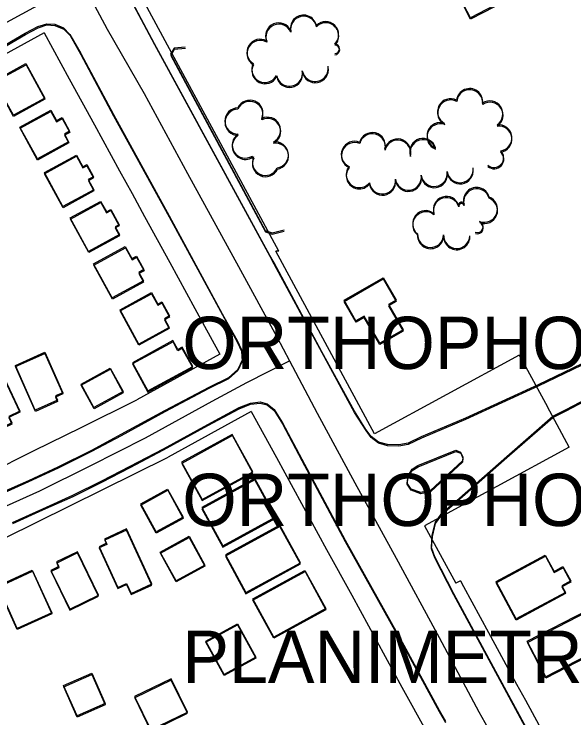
# Model space of a CAD drawing. Extents: x -25029 to 2274964, y -81170 to 687028.
# Drawn here: x 5553 to 5981, y -66115 to -65577 of the extents above; entities that cross this region are included whole.
import ezdxf

# ---------------------------------------------------------------- set-up
doc = ezdxf.new("R2010")
doc.units = 0
for name, color, linetype in [('81911BEA - RW_X_Fee_RW', 7, 'Continuous'), ('BLDG', 7, 'Continuous'), ('GE_X_CL_2000', 7, 'Continuous'), ('ROAD', 7, 'Continuous'), ('TI_ORTHO_BM', 7, 'Continuous'), ('TI_ORTHO_CBM', 7, 'Continuous'), ('TI_PLAN', 7, 'Continuous'), ('TREES', 7, 'Continuous'), ('WALL', 7, 'Continuous')]:
    doc.layers.add(name, color=color, linetype=linetype)

msp = doc.modelspace()

# ---------------------------------------------------------------- linework, layer by layer
at = {"layer": '81911BEA - RW_X_Fee_RW'}
for p, q in [((5575.98, -65591.45), (5496.99, -65634.67)), ((5755.52, -65758.28), (5753.25, -65758.29)), ((5828.67, -65897.93), (5753.25, -65758.29)), ((5710.4, -65837.08), (5646.79, -65871.89)), ((5939.34, -65837.7), (5828.67, -65897.93)), ((5977.59, -65907.97), (5960.85, -65877.23)), ((5734.41, -65880.94), (5670.8, -65915.75)), ((5977.59, -65907.97), (5866.92, -65968.2)), ((5866.92, -65968.2), (5890.8, -66012.08)), ((5894.32, -66010.17), (5890.8, -66012.08))]:
    msp.add_line(p, q, dxfattribs=at)
for points in [[(5755.52, -65758.28), (5656.67, -65575.26), (5621.03, -65509.27)], [(5575.98, -65591.45), (5595.18, -65626.54), (5614.39, -65661.63), (5633.59, -65696.72), (5643.19, -65714.27), (5652.79, -65731.81), (5671.99, -65766.9), (5691.19, -65801.99), (5710.4, -65837.08)], [(5939.34, -65837.7), (5944.12, -65846.48), (5960.85, -65877.23)], [(5145.36, -66049.12), (5275.67, -66020.11), (5293.02, -66014.75), (5335.97, -66001.49), (5378.93, -65988.23), (5403.22, -65980.72), (5421.4, -65973.46), (5458.54, -65958.63), (5495.66, -65943.8), (5527.2, -65931.21), (5532.61, -65928.52), (5568.45, -65910.75), (5604.22, -65893), (5646.8, -65871.88)], [(5734.41, -65880.94), (5753.62, -65916.03), (5772.82, -65951.12), (5792.02, -65986.21), (5811.22, -66021.3), (5830.42, -66056.39), (5849.63, -66091.48), (5868.83, -66126.57)], [(5145.67, -66099.86), (5282.17, -66070.11), (5283.82, -66069.6), (5408.13, -66031.65), (5415.78, -66029.31), (5545.61, -65977.74), (5670.8, -65915.75)], [(5894.32, -66010.17), (5896.71, -66014.56), (5915.83, -66049.69), (5937.32, -66089.18), (5944.02, -66101.48), (5962.68, -66135.78)]]:
    msp.add_lwpolyline(points, dxfattribs=at)
at = {"layer": 'BLDG'}
for points in [[(5907.42, -65545.47), (5920.25, -65570.55), (5901.96, -65579.9), (5889.14, -65554.84)], [(5907.52, -65546.41), (5920.35, -65571.49), (5902.06, -65580.84), (5889.24, -65555.77)], [(5576.53, -65641.28), (5552.56, -65654.4), (5545.03, -65640.64), (5543.43, -65641.51), (5536.47, -65628.79), (5562.05, -65614.81)], [(5576.62, -65642.18), (5552.65, -65655.29), (5545.12, -65641.53), (5543.52, -65642.4), (5536.56, -65629.68), (5562.14, -65615.7)], [(5581.05, -65650.47), (5585.39, -65658.4), (5589.68, -65656.05), (5595.45, -65666.61), (5591.51, -65668.77), (5594.73, -65674.65), (5570.84, -65687.71), (5557.51, -65663.35)], [(5581.14, -65651.37), (5585.48, -65659.3), (5589.77, -65656.95), (5595.54, -65667.51), (5591.6, -65669.67), (5594.82, -65675.55), (5570.93, -65688.61), (5557.6, -65664.24)], [(5600.63, -65684.74), (5605.57, -65693.75), (5608.61, -65692.09), (5613.72, -65701.41), (5609.74, -65703.59), (5613.94, -65711.26), (5590.37, -65724.14), (5576.15, -65698.13)], [(5600.72, -65685.64), (5605.65, -65694.65), (5608.7, -65692.99), (5613.8, -65702.31), (5609.82, -65704.49), (5614.02, -65712.16), (5590.45, -65725.04), (5576.23, -65699.03)], [(5619.21, -65720.18), (5623.57, -65728.16), (5626.88, -65726.35), (5633.25, -65738), (5630.35, -65739.58), (5633.61, -65745.53), (5609.96, -65758.46), (5595.98, -65732.89)], [(5619.29, -65721.08), (5623.65, -65729.06), (5626.96, -65727.25), (5633.33, -65738.9), (5630.43, -65740.48), (5633.69, -65746.43), (5610.04, -65759.36), (5596.06, -65733.79)], [(5638.07, -65754.71), (5643.11, -65763.91), (5646.64, -65761.98), (5652.29, -65772.31), (5648.3, -65774.49), (5651.87, -65781), (5628.1, -65794), (5613.85, -65767.95)], [(5638.15, -65755.61), (5643.19, -65764.81), (5646.72, -65762.89), (5652.37, -65773.22), (5648.38, -65775.4), (5651.94, -65781.91), (5628.17, -65794.9), (5613.93, -65768.85)], [(5845.08, -65795.7), (5839.31, -65799.01), (5850.45, -65818.42), (5832.58, -65828.67), (5820.68, -65807.93), (5814.43, -65811.52), (5805.35, -65795.69), (5835.24, -65778.53)], [(5845.15, -65796.63), (5839.38, -65799.94), (5850.52, -65819.35), (5832.65, -65829.6), (5820.75, -65808.86), (5814.5, -65812.45), (5805.42, -65796.61), (5835.31, -65779.46)], [(5658.02, -65789.9), (5662.81, -65798.66), (5666.01, -65796.91), (5671.91, -65807.7), (5667.93, -65809.88), (5671.59, -65816.57), (5648.38, -65829.26), (5634.03, -65803.02)], [(5658.09, -65790.81), (5662.88, -65799.57), (5666.08, -65797.82), (5671.98, -65808.61), (5668, -65810.79), (5671.66, -65817.48), (5648.45, -65830.17), (5634.1, -65803.92)], [(5655.3, -65865.07), (5689.58, -65846.32), (5681.56, -65831.65), (5678.22, -65833.47), (5674.49, -65826.66), (5643.54, -65843.59)], [(5655.36, -65865.98), (5689.65, -65847.23), (5681.63, -65832.56), (5678.29, -65834.38), (5674.56, -65827.57), (5643.61, -65844.49)], [(5576.5, -65835.59), (5590.26, -65866.43), (5584.64, -65868.94), (5586.13, -65872.28), (5569.25, -65879.81), (5554, -65845.63)], [(5576.57, -65836.49), (5590.32, -65867.33), (5584.7, -65869.84), (5586.19, -65873.18), (5569.31, -65880.71), (5554.07, -65846.52)], [(5523.95, -65851.05), (5525.57, -65854.42), (5541.27, -65846.9), (5557.39, -65880.49), (5548.86, -65884.58), (5551.28, -65889.61), (5531.96, -65898.87), (5511.82, -65856.87)], [(5524.02, -65851.94), (5525.64, -65855.31), (5541.34, -65847.79), (5557.45, -65881.38), (5548.92, -65885.47), (5551.34, -65890.5), (5532.02, -65899.76), (5511.89, -65857.76)], [(5626.59, -65847.6), (5636.44, -65865.6), (5614.11, -65877.81), (5604.27, -65859.81)], [(5626.66, -65848.5), (5636.5, -65866.5), (5614.17, -65878.71), (5604.33, -65860.71)], [(5696.71, -65948.04), (5735.47, -65926.83), (5719.89, -65898.34), (5681.12, -65919.54)], [(5696.76, -65948.95), (5735.53, -65927.75), (5719.95, -65899.25), (5681.18, -65920.45)], [(5712.62, -65983.59), (5753.13, -65961.43), (5737.11, -65932.15), (5696.61, -65954.31)], [(5712.67, -65984.5), (5753.18, -65962.35), (5737.17, -65933.07), (5696.66, -65955.22)], [(5670.43, -65940.13), (5682.2, -65961.65), (5661.58, -65972.93), (5649.81, -65951.4)], [(5670.48, -65941.04), (5682.25, -65962.56), (5661.63, -65973.84), (5649.86, -65952.31)], [(5622.27, -65978.31), (5623.76, -65981.54), (5618.07, -65984.16), (5632.4, -66015.28), (5638.98, -66012.24), (5642.49, -66019.86), (5658.36, -66012.55), (5639.04, -65970.59)], [(5622.32, -65979.21), (5623.81, -65982.44), (5618.12, -65985.06), (5632.45, -66016.18), (5639.03, -66013.14), (5642.54, -66020.76), (5658.41, -66013.46), (5639.09, -65971.49)], [(5730.28, -66019.19), (5771.94, -65996.41), (5756.25, -65967.73), (5714.59, -65990.52)], [(5730.33, -66020.11), (5771.99, -65997.33), (5756.3, -65968.65), (5714.64, -65991.43)], [(5686.82, -65976.19), (5698.85, -65998.2), (5676.83, -66010.24), (5664.8, -65988.23)], [(5686.87, -65977.1), (5698.9, -65999.11), (5676.88, -66011.15), (5664.85, -65989.14)], [(5617.57, -66021.16), (5601.56, -65988.09), (5585.56, -65995.83), (5587.28, -65999.37), (5581.23, -66002.3), (5595.53, -66031.83)], [(5617.61, -66022.06), (5601.61, -65988.99), (5585.61, -65996.73), (5587.33, -66000.27), (5581.28, -66003.2), (5595.57, -66032.73)], [(5965.9, -66003.01), (5972.74, -65999.32), (5978.68, -66010.37), (5971.87, -66014.04), (5974.58, -66019.08), (5936.95, -66039.35), (5921.6, -66010.84), (5959.22, -65990.6)], [(5965.95, -66003.95), (5972.79, -66000.27), (5978.73, -66011.32), (5971.92, -66014.98), (5974.63, -66020.03), (5936.99, -66040.29), (5921.65, -66011.78), (5959.27, -65991.54)], [(5566.95, -66002.1), (5581.81, -66034.63), (5555.4, -66046.69), (5540.54, -66014.17)], [(5567, -66003), (5581.85, -66035.53), (5555.44, -66047.58), (5540.59, -66015.06)], [(5735.6, -66024.07), (5775.47, -66002.26), (5791.47, -66031.5), (5751.59, -66053.3)], [(5735.64, -66024.99), (5775.52, -66003.18), (5791.51, -66032.42), (5751.63, -66054.22)], [(6006.09, -66059.77), (5959.56, -66083.75), (5945.5, -66056.45), (5992.02, -66032.47)], [(6006.13, -66060.72), (5959.6, -66084.69), (5945.54, -66057.39), (5992.06, -66033.42)], [(5723.87, -66043.07), (5737.79, -66068.51), (5713.61, -66081.75), (5699.69, -66056.29)], [(5723.91, -66043.98), (5737.83, -66069.43), (5713.65, -66082.66), (5699.73, -66057.2)], [(5612.34, -66080.92), (5622.59, -66104.1), (5601.12, -66113.58), (5590.88, -66090.4)], [(5612.38, -66081.82), (5622.62, -66105), (5601.15, -66114.48), (5590.92, -66091.3)], [(5645.19, -66098.82), (5657.57, -66124.22), (5685.5, -66110.61), (5673.12, -66085.21)], [(5645.23, -66099.73), (5657.6, -66125.13), (5685.53, -66111.52), (5673.16, -66086.12)]]:
    msp.add_lwpolyline(points, close=True, dxfattribs=at)
at = {"layer": 'GE_X_CL_2000'}
for points in [[(5125.14, -65700.91), (5159.59, -65700.39), (5176.17, -65699.55), (5193.28, -65698.85), (5209.63, -65697.66), (5232.75, -65695.66), (5251.56, -65693.18), (5286.29, -65687.12), (5299.22, -65684.51), (5320.74, -65679.56), (5342.07, -65674.12), (5356.09, -65670.18), (5373.16, -65664.86), (5427.34, -65643.94), (5458.37, -65629.83), (5473.2, -65622.59), (5501.19, -65608.01), (5513.3, -65601.27), (5547.41, -65583.1), (5579.85, -65565.48), (5604.83, -65552.06)], [(5604.83, -65552.06), (5624.26, -65588.42), (5652.37, -65637.81), (5685.65, -65698.76), (5724.68, -65769.85), (5753.92, -65823.75), (5763.6, -65842.01)], [(5126.97, -66079.42), (5139.03, -66077.09), (5151.68, -66074.54), (5187.31, -66067.7), (5211.74, -66062.56), (5254.55, -66052.79), (5284.44, -66045.31), (5315.42, -66036.98), (5353.56, -66025.94), (5394.39, -66012.63), (5434.13, -65998.85), (5472.99, -65984.52), (5519.05, -65965.55), (5572.65, -65941.4), (5611.13, -65922.46), (5653.57, -65900.97), (5704.38, -65872.87), (5731.1, -65858.61), (5763.6, -65842.01)], [(5763.6, -65842.01), (5784.86, -65882.07), (5813.51, -65935.26), (5845.3, -65992.98), (5877.98, -66053.57), (5908.36, -66110.33), (5919.82, -66130.75)]]:
    msp.add_lwpolyline(points, dxfattribs=at)
at = {"layer": 'ROAD'}
for points in [[(5751.84, -65767.3), (5748.65, -65761.44), (5660.51, -65599.65), (5577.83, -65444.69), (5540.46, -65375.59), (5531.78, -65357.93), (5530.16, -65347.51), (5531.35, -65337.77), (5535.76, -65327.65), (5544.38, -65319.13), (5554.67, -65313.99), (5556.31, -65313.86)], [(5751.92, -65768.22), (5748.73, -65762.36), (5660.61, -65600.56), (5577.95, -65445.59), (5540.58, -65376.48), (5531.91, -65358.82), (5530.29, -65348.4), (5531.48, -65338.66), (5535.89, -65328.54), (5544.51, -65320.02), (5554.8, -65314.88), (5566.62, -65313.99), (5585.63, -65312.97), (5702.24, -65311.33), (5759.92, -65311.47)], [(5546.74, -65600.27), (5561.52, -65591.61), (5571.23, -65586.63), (5578.07, -65584.37), (5584.16, -65584.8), (5590.91, -65587.61), (5595.76, -65592.57), (5604.05, -65607.02), (5629.04, -65653.78), (5671.48, -65731.18), (5712.22, -65806.05), (5723.48, -65826.65), (5726.88, -65833.76), (5727.33, -65841.46), (5724.12, -65848.67), (5716.89, -65854.96), (5701.89, -65862.4), (5668.15, -65880.23), (5634.73, -65898.53), (5612.19, -65910.52), (5586.56, -65923.29), (5564.05, -65933.81), (5542.6, -65943.33)], [(5546.84, -65601.16), (5561.62, -65592.5), (5571.33, -65587.53), (5578.17, -65585.27), (5584.26, -65585.7), (5591.01, -65588.51), (5595.86, -65593.47), (5604.15, -65607.92), (5629.13, -65654.68), (5671.56, -65732.09), (5712.29, -65806.96), (5723.55, -65827.56), (5726.95, -65834.67), (5727.4, -65842.38), (5724.19, -65849.58), (5716.96, -65855.87), (5701.95, -65863.31), (5668.21, -65881.14), (5634.79, -65899.43), (5612.25, -65911.42), (5586.62, -65924.19), (5564.11, -65934.71), (5542.65, -65944.22)], [(6059.74, -65809.58), (5953.69, -65860.46), (5898.22, -65885.92), (5864.39, -65900.28), (5854.32, -65905.09), (5847.25, -65906.31), (5838.57, -65906.09), (5831.58, -65904.2), (5826.06, -65899.81), (5822.07, -65894.51), (5813.36, -65880.54), (5788.46, -65835.1), (5751.84, -65767.3)], [(6059.81, -65810.54), (5953.75, -65861.4), (5898.28, -65886.86), (5864.45, -65901.21), (5854.38, -65906.02), (5847.31, -65907.24), (5838.63, -65907.02), (5831.64, -65905.13), (5826.12, -65900.74), (5822.13, -65895.44), (5813.42, -65881.47), (5788.53, -65836.02), (5751.92, -65768.22)], [(5889.17, -66020.13), (5874.81, -65991.81), (5872.2, -65984.9), (5872.82, -65975.41), (5875.35, -65965.4), (5880.48, -65958.24), (5891.5, -65948.75), (5929.8, -65915.12), (5964.93, -65884.38), (5975.14, -65879.37), (6050.1, -65839.96)], [(5889.22, -66021.06), (5874.86, -65992.74), (5872.25, -65985.83), (5872.87, -65976.34), (5875.4, -65966.33), (5880.53, -65959.17), (5891.55, -65949.69), (5929.86, -65916.06), (5964.99, -65885.32), (5975.2, -65880.32), (6050.17, -65840.91)], [(5551.9, -65965.63), (5575.05, -65955.11), (5598.01, -65944.86), (5620.13, -65933.95), (5641.69, -65922.64), (5667.14, -65909.34), (5701.08, -65890.74), (5725.1, -65877.81), (5733.76, -65874.36), (5741.22, -65873.53), (5746.59, -65874.84), (5751.77, -65879.23), (5758.27, -65889.41), (5773.06, -65917.26), (5806.26, -65979.3), (5850.95, -66059.49), (5878.01, -66109.17), (5882.81, -66117.66)], [(5551.95, -65966.52), (5575.1, -65956.01), (5598.06, -65945.76), (5620.19, -65934.85), (5641.75, -65923.54), (5667.2, -65910.25), (5701.14, -65891.65), (5725.16, -65878.72), (5733.82, -65875.28), (5741.28, -65874.45), (5746.65, -65875.76), (5751.83, -65880.15), (5758.33, -65890.33), (5773.12, -65918.18), (5806.31, -65980.22), (5850.99, -66060.42), (5878.04, -66110.1), (5882.84, -66118.59)], [(5986.44, -66196.5), (5979.99, -66188.6), (5971.71, -66172.37), (5927.99, -66091.71), (5889.17, -66020.13)], [(5986.46, -66197.45), (5980.01, -66189.55), (5971.74, -66173.31), (5928.03, -66092.65), (5889.22, -66021.06)]]:
    msp.add_lwpolyline(points, dxfattribs=at)
for points in [[(5861.87, -65922.08), (5890.88, -65910.39), (5894.52, -65911.81), (5896.2, -65915.59), (5895.81, -65918.5), (5875.1, -65937.82), (5871.6, -65941.03), (5864.01, -65942.86), (5856.6, -65940.07), (5853.54, -65935.5), (5854.38, -65930.07), (5857.36, -65924.95)], [(5861.93, -65923.01), (5890.94, -65911.33), (5894.58, -65912.75), (5896.26, -65916.53), (5895.87, -65919.44), (5875.16, -65938.75), (5871.65, -65941.96), (5864.06, -65943.79), (5856.65, -65941), (5853.6, -65936.43), (5854.44, -65931), (5857.42, -65925.88)]]:
    msp.add_lwpolyline(points, close=True, dxfattribs=at)
at = {"layer": 'TREES'}
for centre, radius, start, end in [((5774.36, -65587.76), 10, 11.8087, 191.8088), ((5774.46, -65588.68), 10, 11.8017, 191.8017), ((5755.38, -65593.74), 10, 23.1882, 203.1882), ((5791.21, -65592.8), 10, 314.8686, 134.8686), ((5791.3, -65593.73), 10, 314.8616, 134.8616), ((5755.48, -65594.66), 10, 23.1812, 203.1812), ((5741.05, -65606.26), 10, 59.0591, 239.0591), ((5741.14, -65607.18), 10, 59.0521, 239.0521), ((5798.28, -65603.52), 3.63, 270.2522, 90.2522), ((5798.37, -65604.45), 3.63, 270.2452, 90.2452), ((5744.83, -65619.35), 10, 153.1144, 333.1144), ((5744.92, -65620.28), 10, 153.1074, 333.1074), ((5763.59, -65622.09), 10, 190.2661, 10.2661), ((5763.67, -65623.02), 10, 190.2591, 10.2591), ((5783.27, -65618.53), 10, 190.2661, 10.2661), ((5783.35, -65619.46), 10, 190.2591, 10.2591), ((5901.35, -65643.94), 10, 353.5161, 173.5162), ((5901.43, -65644.88), 10, 353.5091, 173.5092), ((5733.26, -65652.84), 10, 336.0304, 156.0304), ((5886.84, -65651.71), 10, 62.7928, 242.7928), ((5886.92, -65652.65), 10, 62.7858, 242.7858), ((5916.81, -65653.4), 10, 303.5772, 123.5772), ((5724.23, -65658.78), 10, 90.6349, 270.6349), ((5733.35, -65653.76), 10, 336.0234, 156.0234), ((5916.9, -65654.35), 10, 303.5702, 123.5702), ((5724.32, -65659.7), 10, 90.6279, 270.6279), ((5746.84, -65665.86), 10, 296.342, 116.342), ((5746.92, -65666.79), 10, 296.335, 116.335), ((5878.77, -65669.97), 10, 69.5148, 249.5148), ((5878.85, -65670.91), 10, 69.5078, 249.5078), ((5923.64, -65671.65), 10, 277.4275, 97.4275), ((5923.72, -65672.59), 10, 277.4205, 97.4205), ((5729.78, -65677.17), 10, 122.8972, 302.8972), ((5729.86, -65678.09), 10, 122.8902, 302.8902), ((5826.93, -65677.6), 10, 345.6189, 165.6189), ((5827.01, -65678.54), 10, 345.6119, 165.6119), ((5752.78, -65684.71), 10, 278.6887, 98.6887), ((5752.87, -65685.63), 10, 278.6817, 98.6817), ((5813.23, -65684.28), 10, 66.3406, 246.3406), ((5813.31, -65685.21), 10, 66.3336, 246.3336), ((5846.33, -65682.46), 10, 346.2473, 166.2473), ((5846.41, -65683.4), 10, 346.2403, 166.2403), ((5865.65, -65682.09), 10, 15.9812, 195.9812), ((5865.74, -65683.03), 10, 15.9742, 195.9742), ((5735.67, -65685.89), 0.565, 145.3622, 325.3622), ((5735.75, -65686.81), 0.565, 145.3552, 325.3552), ((5745.22, -65690.4), 10, 155.2129, 335.2129), ((5920.09, -65687.02), 7.3, 228.4028, 48.4028), ((5920.17, -65687.97), 7.3, 228.3958, 48.3958), ((5745.3, -65691.33), 10, 155.2059, 335.2059), ((5817, -65699.71), 10, 141.136, 321.136), ((5817.08, -65700.64), 10, 141.129, 321.129), ((5874.27, -65698.79), 10, 188.2783, 8.2783), ((5894.06, -65695.91), 10, 188.2783, 8.2783), ((5894.14, -65696.85), 10, 188.2713, 8.2713), ((5854.47, -65701.67), 10, 188.2783, 8.2783), ((5854.55, -65702.6), 10, 188.2713, 8.2713), ((5874.35, -65699.73), 10, 188.2713, 8.2713), ((5834.68, -65704.55), 10, 188.2783, 8.2783), ((5834.76, -65705.48), 10, 188.2713, 8.2713), ((5906.7, -65719.59), 10, 15.7152, 195.7152), ((5906.78, -65720.53), 10, 15.7082, 195.7082), ((5883.58, -65726.43), 10, 17.5283, 197.5283), ((5883.65, -65727.36), 10, 17.5213, 197.5213), ((5912.65, -65726.18), 10, 248.4341, 68.4341), ((5912.73, -65727.13), 10, 248.4271, 68.4271), ((5895.09, -65722.86), 2.06, 15.7152, 195.7152), ((5895.17, -65723.8), 2.06, 15.7082, 195.7082), ((5867.78, -65737.24), 10, 51.2509, 231.2509), ((5867.86, -65738.17), 10, 51.2439, 231.2439), ((5907.35, -65739.59), 4.42, 248.4341, 68.4341), ((5907.43, -65740.53), 4.42, 248.4271, 68.4271), ((5871.52, -65745.44), 10, 177.711, 357.711), ((5871.59, -65746.37), 10, 177.704, 357.704), ((5891.5, -65746.23), 10, 177.711, 357.711), ((5891.57, -65747.17), 10, 177.704, 357.704)]:
    msp.add_arc(centre, radius, start, end, dxfattribs=at)
at = {"layer": 'WALL'}
for points in [[(5683.95, -65602.43), (5675.34, -65603.11), (5672.69, -65607.68), (5745.13, -65742.45), (5750.3, -65744.33), (5759.45, -65741.99)], [(5684.05, -65603.34), (5675.44, -65604.02), (5672.79, -65608.59), (5745.21, -65743.37), (5750.38, -65745.25), (5759.53, -65742.91)]]:
    msp.add_lwpolyline(points, dxfattribs=at)

# ---------------------------------------------------------------- texts
at = {"layer": 'TI_ORTHO_BM'}
msp.add_text('ORTHOPHOTO  BASE  MAP', height=40, dxfattribs=at).set_placement((5681.64, -65848.36))
at = {"layer": 'TI_ORTHO_CBM'}
msp.add_text('ORTHOPHOTO / CONTOUR BASE MAP', height=40, dxfattribs=at).set_placement((5681.64, -65968.36))
at = {"layer": 'TI_PLAN'}
msp.add_text('PLANIMETRIC  MAP', height=40, dxfattribs=at).set_placement((5681.64, -66088.36))

doc.saveas('drawing.dxf')
